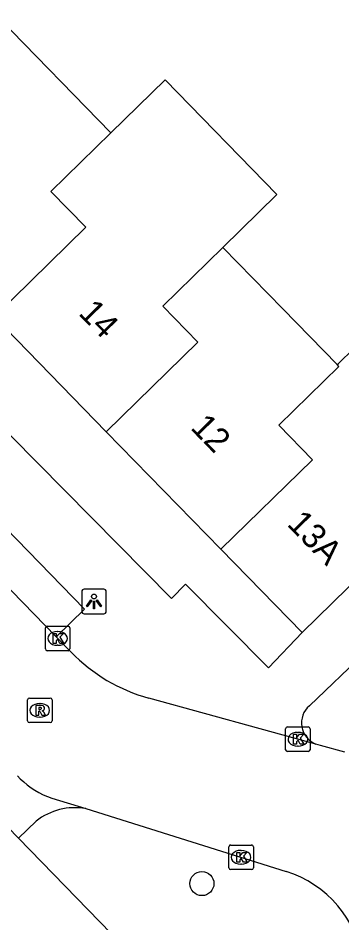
# Model space of a CAD drawing. Extents: x 158474 to 159560, y 388525 to 389605.
# Drawn here: x 159288.5 to 159301.7, y 389116.97 to 389153.81 of the extents above; entities that cross this region are included whole.
import ezdxf

# ---------------------------------------------------------------- set-up
doc = ezdxf.new("R2010")
doc.units = 0
for name, color, linetype in [('IMGEO_Boom', 7, 'Continuous'), ('IMGEO_Kolk', 7, 'Continuous'), ('IMGEO_Lichtpunt', 7, 'Continuous'), ('IMGEO_Pand', 7, 'Continuous'), ('IMGEO_Pand_nummerreeks', 7, 'Continuous'), ('IMGEO_Rijbaan_lokaal_open', 7, 'Continuous'), ('IMGEO_Rioolput', 7, 'Continuous'), ('IMGEO_Voetpad_open', 7, 'Continuous')]:
    doc.layers.add(name, color=color, linetype=linetype)

msp = doc.modelspace()

# ---------------------------------------------------------------- linework, layer by layer
at = {"layer": 'IMGEO_Boom'}
msp.add_circle((159295.993, 389118.568), 0.489, dxfattribs=at)
at = {"layer": 'IMGEO_Kolk'}
for p, q in [((159289.688, 389129.051), (159290.54, 389129.051)), ((159289.613, 389128.125), (159289.613, 389128.977)), ((159290.101, 389128.831), (159290.126, 389128.831)), ((159290.614, 389128.977), (159290.614, 389128.125)), ((159290.54, 389128.051), (159289.688, 389128.051)), ((159290.124, 389128.271), (159290.099, 389128.271)), ((159299.401, 389124.022), (159299.401, 389124.874)), ((159299.476, 389124.948), (159300.328, 389124.948)), ((159299.889, 389124.728), (159299.914, 389124.728)), ((159300.402, 389124.874), (159300.402, 389124.022)), ((159300.328, 389123.948), (159299.476, 389123.948)), ((159299.912, 389124.168), (159299.887, 389124.168)), ((159297.088, 389119.214), (159297.088, 389120.066)), ((159297.163, 389120.14), (159298.015, 389120.14)), ((159297.576, 389119.92), (159297.601, 389119.92)), ((159298.089, 389120.066), (159298.089, 389119.214)), ((159298.015, 389119.14), (159297.163, 389119.14)), ((159297.599, 389119.36), (159297.574, 389119.36))]:
    msp.add_line(p, q, dxfattribs=at)
for points in [[(159289.688, 389129.051), (159290.54, 389129.051)], [(159289.613, 389128.125), (159289.613, 389128.977)], [(159289.934, 389128.751), (159290.057, 389128.751), (159290.057, 389128.6), (159290.187, 389128.751), (159290.351, 389128.751), (159290.205, 389128.6), (159290.358, 389128.351), (159290.206, 389128.351), (159290.121, 389128.515), (159290.057, 389128.448), (159290.057, 389128.351), (159289.934, 389128.351), (159289.934, 389128.751)], [(159290.614, 389128.977), (159290.614, 389128.125)], [(159290.54, 389128.051), (159289.688, 389128.051)], [(159299.401, 389124.022), (159299.401, 389124.874)], [(159299.476, 389124.948), (159300.328, 389124.948)], [(159299.722, 389124.648), (159299.845, 389124.648), (159299.845, 389124.497), (159299.975, 389124.648), (159300.139, 389124.648), (159299.993, 389124.497), (159300.146, 389124.248), (159299.994, 389124.248), (159299.909, 389124.412), (159299.845, 389124.345), (159299.845, 389124.248), (159299.722, 389124.248), (159299.722, 389124.648)], [(159300.402, 389124.874), (159300.402, 389124.022)], [(159300.328, 389123.948), (159299.476, 389123.948)], [(159297.088, 389119.214), (159297.088, 389120.066)], [(159297.163, 389120.14), (159298.015, 389120.14)], [(159297.409, 389119.84), (159297.532, 389119.84), (159297.532, 389119.689), (159297.662, 389119.84), (159297.826, 389119.84), (159297.68, 389119.689), (159297.833, 389119.44), (159297.681, 389119.44), (159297.596, 389119.604), (159297.532, 389119.537), (159297.532, 389119.44), (159297.409, 389119.44), (159297.409, 389119.84)], [(159298.089, 389120.066), (159298.089, 389119.214)], [(159298.015, 389119.14), (159297.163, 389119.14)]]:
    msp.add_lwpolyline(points, dxfattribs=at)
for centre, start, end in [((159289.69, 389128.975), 91.552, 178.448), ((159289.69, 389128.975), 91.552, 178.448), ((159290.538, 389128.975), 1.552, 88.448), ((159290.538, 389128.975), 1.552, 88.448), ((159289.69, 389128.127), 181.552, 268.448), ((159289.69, 389128.127), 181.552, 268.448), ((159290.538, 389128.127), 271.552, 358.448), ((159290.538, 389128.127), 271.552, 358.448), ((159299.478, 389124.872), 91.552, 178.448), ((159299.478, 389124.872), 91.552, 178.448), ((159300.326, 389124.872), 1.552, 88.448), ((159300.326, 389124.872), 1.552, 88.448), ((159299.478, 389124.024), 181.552, 268.448), ((159299.478, 389124.024), 181.552, 268.448), ((159300.326, 389124.024), 271.552, 358.448), ((159300.326, 389124.024), 271.552, 358.448), ((159297.165, 389120.064), 91.552, 178.448), ((159297.165, 389120.064), 91.552, 178.448), ((159298.013, 389120.064), 1.552, 88.448), ((159298.013, 389120.064), 1.552, 88.448), ((159297.165, 389119.216), 181.552, 268.448), ((159297.165, 389119.216), 181.552, 268.448), ((159298.013, 389119.216), 271.552, 358.448), ((159298.013, 389119.216), 271.552, 358.448)]:
    msp.add_arc(centre, 0.0765, start, end, dxfattribs=at)
for centre, major_axis, ratio, start_param, end_param in [((159290.1, 389128.551), (-0.387, 0.002), 0.722429, 4.712389, 7.853982), ((159290.125, 389128.551), (-0.39, 0.002), 0.717154, 1.570796, 4.712389), ((159299.888, 389124.448), (-0.387, 0.002), 0.722429, 4.712389, 7.853982), ((159299.913, 389124.448), (-0.39, 0.002), 0.717154, 1.570796, 4.712389), ((159297.575, 389119.64), (-0.387, 0.002), 0.722429, 4.712389, 7.853982), ((159297.6, 389119.64), (-0.39, 0.002), 0.717154, 1.570796, 4.712389)]:
    msp.add_ellipse(centre, major_axis=major_axis, ratio=ratio, start_param=start_param, end_param=end_param, dxfattribs=at)
at = {"layer": 'IMGEO_Lichtpunt'}
for p, q in [((159291.997, 389130.554), (159291.189, 389130.554)), ((159291.997, 389130.554), (159291.189, 389130.554)), ((159291.095, 389130.459), (159291.095, 389129.652)), ((159291.095, 389130.459), (159291.095, 389129.652)), ((159292.091, 389129.652), (159292.091, 389130.459)), ((159292.091, 389129.652), (159292.091, 389130.459)), ((159291.189, 389129.558), (159291.997, 389129.558)), ((159291.189, 389129.558), (159291.997, 389129.558))]:
    msp.add_line(p, q, dxfattribs=at)
for points in [[(159291.469, 389130.123), (159291.508, 389130.095), (159291.32, 389129.833), (159291.282, 389129.86), (159291.469, 389130.123)], [(159291.681, 389130.095), (159291.719, 389130.122), (159291.906, 389129.86), (159291.867, 389129.832), (159291.681, 389130.095)], [(159291.571, 389130.075), (159291.618, 389130.075), (159291.618, 389129.753), (159291.571, 389129.753), (159291.571, 389130.075)]]:
    msp.add_lwpolyline(points, dxfattribs=at)
msp.add_circle((159291.594, 389130.257), 0.0994, dxfattribs=at)
for centre, start, end in [((159291.189, 389130.459), 90, 180), ((159291.189, 389130.459), 90, 180), ((159291.997, 389130.459), 0, 90), ((159291.997, 389130.459), 0, 90), ((159291.189, 389129.652), 180, 270), ((159291.189, 389129.652), 180, 270), ((159291.997, 389129.652), 270, 0), ((159291.997, 389129.652), 270, 360)]:
    msp.add_arc(centre, 0.0946, start, end, dxfattribs=at)
at = {"layer": 'IMGEO_Pand'}
for points in [[(159287.72, 389153.812), (159292.282, 389149.142)], [(159292.282, 389149.142), (159294.491, 389151.297), (159299.049, 389146.624), (159296.844, 389144.473)], [(159292.282, 389149.142), (159289.832, 389146.751), (159291.255, 389145.294), (159287.519, 389141.648)], [(159296.844, 389144.473), (159294.393, 389142.082), (159295.825, 389140.616), (159292.088, 389136.97)], [(159296.844, 389144.473), (159299.291, 389141.968), (159301.505, 389139.702)], [(159301.505, 389139.702), (159301.553, 389139.749), (159303.999, 389142.138), (159306.118, 389144.208), (159310.864, 389139.348)], [(159292.088, 389136.97), (159287.519, 389141.648)], [(159296.764, 389132.184), (159300.497, 389135.827), (159299.127, 389137.23), (159301.575, 389139.619), (159301.505, 389139.702)], [(159310.864, 389139.348), (159308.754, 389137.27), (159308.607, 389137.127), (159302.556, 389131.215), (159300.076, 389128.793)], [(159296.764, 389132.184), (159292.088, 389136.97)], [(159300.076, 389128.793), (159296.764, 389132.184)], [(159287.229, 389121.738), (159288.52, 389120.413)], [(159288.52, 389120.413), (159293.249, 389115.56)]]:
    msp.add_lwpolyline(points, dxfattribs=at)
at = {"layer": 'IMGEO_Rijbaan_lokaal_open'}
for points in [[(159290.054, 389128.615), (159268.262, 389151.025), (159267.931, 389151.3)], [(159290.663, 389127.989), (159290.054, 389128.615)], [(159300.635, 389124.249), (159293.829, 389126.121)], [(159301.82, 389123.923), (159300.829, 389124.196), (159300.635, 389124.249)], [(159288.474, 389122.958), (159288.59, 389122.84)], [(159289.878, 389122.053), (159291.259, 389121.62)], [(159291.259, 389121.62), (159299.424, 389119.064)]]:
    msp.add_lwpolyline(points, dxfattribs=at)
for centre, radius, start, end in [((159295.691, 389132.894), 7.024, 224.2894, 254.6278), ((159290.8, 389125.009), 3.096, 224.4662, 252.6819), ((159298.079, 389114.758), 4.511, 7.7205, 72.648)]:
    msp.add_arc(centre, radius, start, end, dxfattribs=at)
at = {"layer": 'IMGEO_Rioolput'}
for p, q in [((159288.959, 389126.124), (159289.811, 389126.124)), ((159288.884, 389125.198), (159288.884, 389126.05)), ((159289.372, 389125.904), (159289.397, 389125.904)), ((159289.885, 389126.05), (159289.885, 389125.198)), ((159289.395, 389125.344), (159289.37, 389125.344)), ((159289.811, 389125.124), (159288.959, 389125.124))]:
    msp.add_line(p, q, dxfattribs=at)
for points in [[(159288.959, 389126.124), (159289.811, 389126.124)], [(159288.884, 389125.198), (159288.884, 389126.05)], [(159289.473, 389125.822), (159289.221, 389125.824), (159289.221, 389125.424)], [(159289.399, 389125.743), (159289.345, 389125.743), (159289.345, 389125.662)], [(159289.885, 389126.05), (159289.885, 389125.198)], [(159289.221, 389125.424), (159289.345, 389125.424), (159289.345, 389125.586), (159289.356, 389125.586)], [(159289.345, 389125.662), (159289.397, 389125.662)], [(159289.403, 389125.557), (159289.474, 389125.424), (159289.614, 389125.424), (159289.549, 389125.55)], [(159289.811, 389125.124), (159288.959, 389125.124)]]:
    msp.add_lwpolyline(points, dxfattribs=at)
for centre, radius, start, end in [((159288.961, 389126.048), 0.0765, 91.552, 178.448), ((159288.961, 389126.048), 0.0765, 91.552, 178.448), ((159289.809, 389126.048), 0.0765, 1.552, 88.448), ((159289.809, 389126.048), 0.0765, 1.552, 88.448), ((159289.405, 389125.647), 0.0964, 77.0061, 93.1865), ((159289.419, 389125.704), 0.0378, 276.6634, 79.6772), ((159289.472, 389125.712), 0.109, 350.3612, 89.416), ((159289.355, 389125.533), 0.0533, 26.0293, 88.6989), ((159289.381, 389125.851), 0.19, 274.7715, 282.9687), ((159289.47, 389125.712), 0.112, 277.5842, 350.9817), ((159289.454, 389125.497), 0.108, 29.5134, 73.7905), ((159288.961, 389125.2), 0.0765, 181.552, 268.448), ((159288.961, 389125.2), 0.0765, 181.552, 268.448), ((159289.809, 389125.2), 0.0765, 271.552, 358.448), ((159289.809, 389125.2), 0.0765, 271.552, 358.448)]:
    msp.add_arc(centre, radius, start, end, dxfattribs=at)
for centre, major_axis, ratio, start_param, end_param in [((159289.371, 389125.624), (-0.387, 0.002), 0.722429, 4.712389, 7.853982), ((159289.396, 389125.624), (-0.39, 0.002), 0.717154, 1.570796, 4.712389)]:
    msp.add_ellipse(centre, major_axis=major_axis, ratio=ratio, start_param=start_param, end_param=end_param, dxfattribs=at)
at = {"layer": 'IMGEO_Voetpad_open'}
for points in [[(159300.076, 389128.793), (159298.704, 389127.352), (159295.317, 389130.763), (159294.758, 389130.181), (159276.226, 389148.913), (159275.638, 389148.331), (159270.372, 389153.686)], [(159269.12, 389152.455), (159291.21, 389129.739), (159290.054, 389128.615)], [(159300.371, 389125.809), (159302.622, 389127.957)], [(159289.238, 389121.112), (159288.52, 389120.413)]]:
    msp.add_lwpolyline(points, dxfattribs=at)
for centre, radius, start, end in [((159300.974, 389125.109), 0.924, 130.7145, 248.4959), ((159290.813, 389119.122), 2.538, 79.8709, 128.3483)]:
    msp.add_arc(centre, radius, start, end, dxfattribs=at)

# ---------------------------------------------------------------- texts
at = {"layer": 'IMGEO_Pand_nummerreeks'}
for s, rotation, p in [('14', 314.3286, (159290.927, 389141.763)), ('12', 314.3295, (159295.489, 389137.104)), ('13A', 314.3295, (159299.423, 389133.177))]:
    msp.add_text(s, height=1, rotation=rotation, dxfattribs=at).set_placement(p)

doc.saveas('drawing.dxf')
